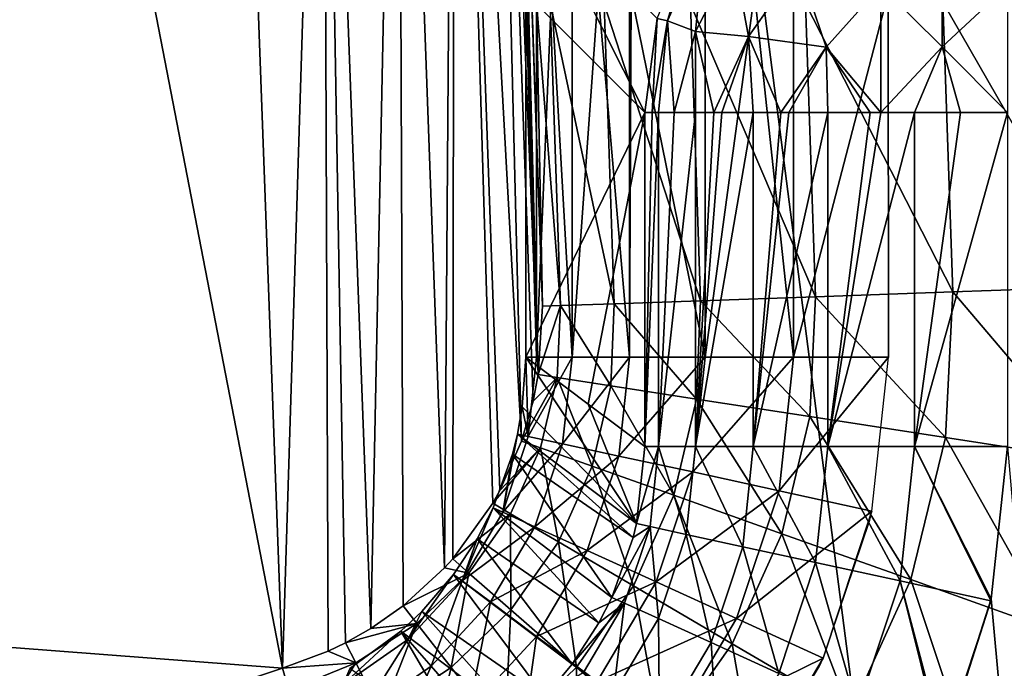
# Model space of a CAD drawing. Header units: millimetres. Extents: x -43.6 to 43.6, y -43.6 to 43.6.
# Tile 369 of 637: x -9.344 to -8.666, y 31.09 to 31.537. Entities that reach past the tile are written whole.
import ezdxf

# ---------------------------------------------------------------- set-up
doc = ezdxf.new("R2010")
doc.units = ezdxf.units.MM
doc.header["$LTSCALE"] = 52.148148
for name, color, linetype in [('100', 7, 'CONTINUOUS'), ('153', 7, 'CONTINUOUS'), ('177', 7, 'CONTINUOUS'), ('186', 7, 'CONTINUOUS'), ('195', 7, 'CONTINUOUS'), ('200', 7, 'CONTINUOUS'), ('201', 7, 'CONTINUOUS'), ('202', 7, 'CONTINUOUS'), ('31', 7, 'CONTINUOUS'), ('34', 7, 'CONTINUOUS'), ('40', 7, 'CONTINUOUS'), ('417', 7, 'CONTINUOUS'), ('47', 7, 'CONTINUOUS'), ('65', 7, 'CONTINUOUS'), ('66', 7, 'CONTINUOUS'), ('72', 7, 'CONTINUOUS'), ('81', 7, 'CONTINUOUS')]:
    doc.layers.add(name, color=color, linetype=linetype)

msp = doc.modelspace()

# ---------------------------------------------------------------- linework, layer by layer
at = {"layer": '100', "color": 40, "linetype": 'Continuous', "true_color": 0xffde00}
for points in [[(-8.91352, 31.24283, -19.95436), (-8.90407, 31.24283, -20.01821), (-8.91923, 31.18967, -19.95496), (-8.91352, 31.24283, -19.95436)], [(-8.91923, 31.18967, -19.95496), (-8.90407, 31.24283, -20.01821), (-8.90987, 31.18765, -20.01869), (-8.91923, 31.18967, -19.95496)], [(-8.90987, 31.18765, -20.01869), (-8.90407, 31.24283, -20.01821), (-8.88491, 31.18222, -20.07785), (-8.90987, 31.18765, -20.01869)], [(-8.90407, 31.24283, -20.01821), (-8.8786, 31.24283, -20.07751), (-8.88491, 31.18222, -20.07785), (-8.90407, 31.24283, -20.01821)], [(-8.88491, 31.18222, -20.07785), (-8.8786, 31.24283, -20.07751), (-8.846, 31.17375, -20.12852), (-8.88491, 31.18222, -20.07785)], [(-8.8786, 31.24283, -20.07751), (-8.83879, 31.24283, -20.12831), (-8.846, 31.17375, -20.12852), (-8.8786, 31.24283, -20.07751)], [(-8.846, 31.17375, -20.12852), (-8.83879, 31.24283, -20.12831), (-8.79573, 31.16281, -20.16733), (-8.846, 31.17375, -20.12852)], [(-8.83879, 31.24283, -20.12831), (-8.7873, 31.24283, -20.16723), (-8.79573, 31.16281, -20.16733), (-8.83879, 31.24283, -20.12831)], [(-8.79573, 31.16281, -20.16733), (-8.7873, 31.24283, -20.16723), (-8.73743, 31.15013, -20.19169), (-8.79573, 31.16281, -20.16733)], [(-8.7873, 31.24283, -20.16723), (-8.72756, 31.24283, -20.19167), (-8.73743, 31.15013, -20.19169), (-8.7873, 31.24283, -20.16723)], [(-8.72756, 31.24283, -20.19167), (-8.67498, 31.13654, -20.2), (-8.73743, 31.15013, -20.19169), (-8.72756, 31.24283, -20.19167)], [(-8.66356, 31.24283, -20.2), (-8.67472, 31.13778, -20.2), (-8.72756, 31.24283, -20.19167), (-8.66356, 31.24283, -20.2)], [(-8.67472, 31.13778, -20.2), (-8.67498, 31.13654, -20.2), (-8.72756, 31.24283, -20.19167), (-8.67472, 31.13778, -20.2)], [(-8.93615, 31.13886, -19.95533), (-8.92153, 31.18003, -19.95504), (-8.90987, 31.18765, -20.01869), (-8.93615, 31.13886, -19.95533)], [(-8.93615, 31.13886, -19.95533), (-8.90987, 31.18765, -20.01869), (-8.92735, 31.1349, -20.01898), (-8.93615, 31.13886, -19.95533)], [(-8.92735, 31.1349, -20.01898), (-8.90987, 31.18765, -20.01869), (-8.90408, 31.12427, -20.07806), (-8.92735, 31.1349, -20.01898)], [(-8.92153, 31.18003, -19.95504), (-8.91923, 31.18967, -19.95496), (-8.90987, 31.18765, -20.01869), (-8.92153, 31.18003, -19.95504)], [(-8.90987, 31.18765, -20.01869), (-8.88491, 31.18222, -20.07785), (-8.90408, 31.12427, -20.07806), (-8.90987, 31.18765, -20.01869)], [(-8.90408, 31.12427, -20.07806), (-8.88491, 31.18222, -20.07785), (-8.86785, 31.10771, -20.12865), (-8.90408, 31.12427, -20.07806)], [(-8.88491, 31.18222, -20.07785), (-8.846, 31.17375, -20.12852), (-8.86785, 31.10771, -20.12865), (-8.88491, 31.18222, -20.07785)], [(-8.86785, 31.10771, -20.12865), (-8.846, 31.17375, -20.12852), (-8.82108, 31.08634, -20.16739), (-8.86785, 31.10771, -20.12865)], [(-8.846, 31.17375, -20.12852), (-8.79573, 31.16281, -20.16733), (-8.82108, 31.08634, -20.16739), (-8.846, 31.17375, -20.12852)], [(-8.82108, 31.08634, -20.16739), (-8.79573, 31.16281, -20.16733), (-8.76686, 31.06156, -20.19171), (-8.82108, 31.08634, -20.16739)], [(-8.79573, 31.16281, -20.16733), (-8.73743, 31.15013, -20.19169), (-8.76686, 31.06156, -20.19171), (-8.79573, 31.16281, -20.16733)], [(-8.73743, 31.15013, -20.19169), (-8.70881, 31.035, -20.2), (-8.76686, 31.06156, -20.19171), (-8.73743, 31.15013, -20.19169)], [(-8.67498, 31.13654, -20.2), (-8.70774, 31.03736, -20.2), (-8.73743, 31.15013, -20.19169), (-8.67498, 31.13654, -20.2)], [(-8.70774, 31.03736, -20.2), (-8.70881, 31.035, -20.2), (-8.73743, 31.15013, -20.19169), (-8.70774, 31.03736, -20.2)], [(-8.94506, 31.12124, -19.9554), (-8.93615, 31.13886, -19.95533), (-8.92735, 31.1349, -20.01898), (-8.94506, 31.12124, -19.9554)], [(-8.96342, 31.09295, -19.95545), (-8.94506, 31.12124, -19.9554), (-8.92735, 31.1349, -20.01898), (-8.96342, 31.09295, -19.95545)], [(-8.96342, 31.09295, -19.95545), (-8.92735, 31.1349, -20.01898), (-8.9557, 31.08711, -20.01908), (-8.96342, 31.09295, -19.95545)], [(-8.9557, 31.08711, -20.01908), (-8.92735, 31.1349, -20.01898), (-8.93522, 31.07175, -20.07813), (-8.9557, 31.08711, -20.01908)], [(-8.92735, 31.1349, -20.01898), (-8.90408, 31.12427, -20.07806), (-8.93522, 31.07175, -20.07813), (-8.92735, 31.1349, -20.01898)], [(-8.93522, 31.07175, -20.07813), (-8.90408, 31.12427, -20.07806), (-8.90335, 31.04787, -20.12869), (-8.93522, 31.07175, -20.07813)], [(-8.90408, 31.12427, -20.07806), (-8.86785, 31.10771, -20.12865), (-8.90335, 31.04787, -20.12869), (-8.90408, 31.12427, -20.07806)], [(-8.90335, 31.04787, -20.12869), (-8.86785, 31.10771, -20.12865), (-8.8622, 31.01703, -20.16741), (-8.90335, 31.04787, -20.12869)], [(-8.86785, 31.10771, -20.12865), (-8.82108, 31.08634, -20.16739), (-8.8622, 31.01703, -20.16741), (-8.86785, 31.10771, -20.12865)], [(-8.98245, 31.07044, -19.95541), (-8.96342, 31.09295, -19.95545), (-8.9557, 31.08711, -20.01908), (-8.98245, 31.07044, -19.95541)]]:
    msp.add_3dface(points, dxfattribs=at)
at = {"layer": '153', "color": 2, "linetype": 'Continuous'}
for points in [[(-6.91836, 34.71758, 25.93032), (-9.17276, 34.19103, 25.93032), (-6.29734, 28.34869, 2.36968), (-6.91836, 34.71758, 25.93032)], [(-9.17276, 34.19103, 25.93032), (-11.38891, 33.51804, 25.93032), (-8.34962, 27.81336, 2.36968), (-9.17276, 34.19103, 25.93032)], [(-6.29734, 28.34869, 2.36968), (-9.17276, 34.19103, 25.93032), (-7.32823, 28.09979, 2.36968), (-6.29734, 28.34869, 2.36968)], [(-7.32823, 28.09979, 2.36968), (-9.17276, 34.19103, 25.93032), (-8.34962, 27.81336, 2.36968), (-7.32823, 28.09979, 2.36968)], [(-8.34962, 27.81336, 2.36968), (-11.38891, 33.51804, 25.93032), (-9.35983, 27.48989, 2.36968), (-8.34962, 27.81336, 2.36968)]]:
    msp.add_3dface(points, dxfattribs=at)
at = {"layer": '177', "linetype": 'Continuous'}
for points in [[(-9.33101, 31.95718, 10.66155), (-9.16325, 31.09007, -14.51745), (-11.44089, 31.26395, 10.66126), (-9.33101, 31.95718, 10.66155)], [(-9.18022, 31.55178, -1.69234), (-9.16325, 31.09007, -14.51745), (-9.33101, 31.95718, 10.66155), (-9.18022, 31.55178, -1.69234)], [(-11.44089, 31.26395, 10.66126), (-9.16325, 31.09007, -14.51745), (-11.23319, 30.40351, -14.51745), (-11.44089, 31.26395, 10.66126)]]:
    msp.add_3dface(points, dxfattribs=at)
at = {"layer": '186', "linetype": 'Continuous'}
msp.add_3dface([(-8.98407, 31.3394, -14.5), (-9.00018, 31.80065, -1.69419), (-8.99142, 31.54974, -14.5), (-8.98407, 31.3394, -14.5)], dxfattribs=at)
at = {"layer": '195', "linetype": 'Continuous'}
for points in [[(-9.02113, 32.15008, 9.84409), (-9.01468, 32.21582, 9.84173), (-8.98685, 31.29231, -14.50337), (-9.02113, 32.15008, 9.84409)], [(-9.01468, 32.21582, 9.84173), (-9.00018, 31.80065, -1.69419), (-8.98685, 31.29231, -14.50337), (-9.01468, 32.21582, 9.84173)], [(-9.04462, 32.08827, 9.84628), (-9.02113, 32.15008, 9.84409), (-8.99841, 31.24647, -14.50664), (-9.04462, 32.08827, 9.84628)], [(-8.99841, 31.24647, -14.50664), (-9.02113, 32.15008, 9.84409), (-8.99038, 31.27396, -14.50468), (-8.99841, 31.24647, -14.50664)], [(-8.99038, 31.27396, -14.50468), (-9.02113, 32.15008, 9.84409), (-8.98685, 31.29231, -14.50337), (-8.99038, 31.27396, -14.50468)], [(-9.08351, 32.03478, 9.84815), (-9.04462, 32.08827, 9.84628), (-9.05151, 31.15912, -14.51277), (-9.08351, 32.03478, 9.84815)], [(-9.05151, 31.15912, -14.51277), (-9.04462, 32.08827, 9.84628), (-9.04584, 31.1654, -14.51234), (-9.05151, 31.15912, -14.51277)], [(-9.04584, 31.1654, -14.51234), (-9.04462, 32.08827, 9.84628), (-9.01829, 31.2037, -14.50966), (-9.04584, 31.1654, -14.51234)], [(-9.01829, 31.2037, -14.50966), (-9.04462, 32.08827, 9.84628), (-9.01342, 31.21242, -14.50904), (-9.01829, 31.2037, -14.50966)], [(-9.01342, 31.21242, -14.50904), (-9.04462, 32.08827, 9.84628), (-8.99841, 31.24647, -14.50664), (-9.01342, 31.21242, -14.50904)], [(-9.13508, 31.99336, 9.84958), (-9.08351, 32.03478, 9.84815), (-9.10224, 31.11744, -14.51564), (-9.13508, 31.99336, 9.84958)], [(-9.10224, 31.11744, -14.51564), (-9.08351, 32.03478, 9.84815), (-9.08007, 31.13295, -14.51458), (-9.10224, 31.11744, -14.51564)], [(-9.08007, 31.13295, -14.51458), (-9.08351, 32.03478, 9.84815), (-9.05151, 31.15912, -14.51277), (-9.08007, 31.13295, -14.51458)], [(-9.16325, 31.09007, -14.51745), (-9.18022, 31.55178, -1.69234), (-9.13508, 31.99336, 9.84958), (-9.16325, 31.09007, -14.51745)], [(-9.16325, 31.09007, -14.51745), (-9.13508, 31.99336, 9.84958), (-9.13163, 31.10179, -14.51669), (-9.16325, 31.09007, -14.51745)], [(-9.13163, 31.10179, -14.51669), (-9.13508, 31.99336, 9.84958), (-9.11969, 31.10755, -14.5163), (-9.13163, 31.10179, -14.51669)], [(-9.11969, 31.10755, -14.5163), (-9.13508, 31.99336, 9.84958), (-9.10224, 31.11744, -14.51564), (-9.11969, 31.10755, -14.5163)], [(-8.98407, 31.3394, -14.5), (-8.98685, 31.29231, -14.50337), (-9.00018, 31.80065, -1.69419), (-8.98407, 31.3394, -14.5)]]:
    msp.add_3dface(points, dxfattribs=at)
at = {"layer": '200', "linetype": 'Continuous'}
msp.add_3dface([(-11.23319, 30.40351, -14.51745), (-9.16325, 31.09007, -14.51745), (-9.15879, 31.07494, -14.62579), (-11.23319, 30.40351, -14.51745)], dxfattribs=at)
at = {"layer": '201', "linetype": 'Continuous'}
for points in [[(-8.70119, 31.34927, -14.95048), (-8.70627, 31.24892, -14.9509), (-8.79593, 31.34597, -14.89092), (-8.70119, 31.34927, -14.95048)], [(-8.60223, 31.23284, -14.98757), (-8.70627, 31.24892, -14.9509), (-8.70119, 31.34927, -14.95048), (-8.60223, 31.23284, -14.98757)], [(-8.59557, 31.35296, -14.98746), (-8.60223, 31.23284, -14.98757), (-8.70119, 31.34927, -14.95048), (-8.59557, 31.35296, -14.98746)], [(-8.87506, 31.3432, -14.81174), (-8.87787, 31.27545, -14.81325), (-8.93459, 31.34112, -14.71694), (-8.87506, 31.3432, -14.81174)], [(-8.7997, 31.26337, -14.89182), (-8.87787, 31.27545, -14.81325), (-8.87506, 31.3432, -14.81174), (-8.7997, 31.26337, -14.89182)], [(-8.79593, 31.34597, -14.89092), (-8.7997, 31.26337, -14.89182), (-8.87506, 31.3432, -14.81174), (-8.79593, 31.34597, -14.89092)], [(-8.70627, 31.24892, -14.9509), (-8.7997, 31.26337, -14.89182), (-8.79593, 31.34597, -14.89092), (-8.70627, 31.24892, -14.9509)], [(-8.98685, 31.29231, -14.50337), (-8.98407, 31.3394, -14.5), (-8.97155, 31.33983, -14.61126), (-8.98685, 31.29231, -14.50337)], [(-8.97383, 31.29029, -14.61408), (-8.98685, 31.29231, -14.50337), (-8.97155, 31.33983, -14.61126), (-8.97383, 31.29029, -14.61408)], [(-8.93689, 31.28457, -14.71911), (-8.97383, 31.29029, -14.61408), (-8.97155, 31.33983, -14.61126), (-8.93689, 31.28457, -14.71911)], [(-8.93459, 31.34112, -14.71694), (-8.93689, 31.28457, -14.71911), (-8.97155, 31.33983, -14.61126), (-8.93459, 31.34112, -14.71694)], [(-8.87787, 31.27545, -14.81325), (-8.93689, 31.28457, -14.71911), (-8.93459, 31.34112, -14.71694), (-8.87787, 31.27545, -14.81325)], [(-8.99841, 31.24647, -14.50664), (-8.99038, 31.27396, -14.50468), (-8.97383, 31.29029, -14.61408), (-8.99841, 31.24647, -14.50664)], [(-8.99841, 31.24647, -14.50664), (-8.97383, 31.29029, -14.61408), (-8.98541, 31.24189, -14.6168), (-8.99841, 31.24647, -14.50664)], [(-8.99038, 31.27396, -14.50468), (-8.98685, 31.29231, -14.50337), (-8.97383, 31.29029, -14.61408), (-8.99038, 31.27396, -14.50468)], [(-8.98541, 31.24189, -14.6168), (-8.97383, 31.29029, -14.61408), (-8.94983, 31.22923, -14.7212), (-8.98541, 31.24189, -14.6168)], [(-8.97383, 31.29029, -14.61408), (-8.93689, 31.28457, -14.71911), (-8.94983, 31.22923, -14.7212), (-8.97383, 31.29029, -14.61408)], [(-8.94983, 31.22923, -14.7212), (-8.93689, 31.28457, -14.71911), (-8.89343, 31.20916, -14.8147), (-8.94983, 31.22923, -14.7212)], [(-8.93689, 31.28457, -14.71911), (-8.87787, 31.27545, -14.81325), (-8.89343, 31.20916, -14.8147), (-8.93689, 31.28457, -14.71911)], [(-8.89343, 31.20916, -14.8147), (-8.87787, 31.27545, -14.81325), (-8.81898, 31.18267, -14.89268), (-8.89343, 31.20916, -14.8147)], [(-8.87787, 31.27545, -14.81325), (-8.7997, 31.26337, -14.89182), (-8.81898, 31.18267, -14.89268), (-8.87787, 31.27545, -14.81325)], [(-8.81898, 31.18267, -14.89268), (-8.7997, 31.26337, -14.89182), (-8.73015, 31.15106, -14.9513), (-8.81898, 31.18267, -14.89268)], [(-8.7997, 31.26337, -14.89182), (-8.70627, 31.24892, -14.9509), (-8.73015, 31.15106, -14.9513), (-8.7997, 31.26337, -14.89182)], [(-9.01342, 31.21242, -14.50904), (-8.99841, 31.24647, -14.50664), (-8.98541, 31.24189, -14.6168), (-9.01342, 31.21242, -14.50904)], [(-8.73015, 31.15106, -14.9513), (-8.70627, 31.24892, -14.9509), (-8.63132, 31.11589, -14.98767), (-8.73015, 31.15106, -14.9513)], [(-8.70627, 31.24892, -14.9509), (-8.60223, 31.23284, -14.98757), (-8.63132, 31.11589, -14.98767), (-8.70627, 31.24892, -14.9509)], [(-9.01829, 31.2037, -14.50966), (-9.01342, 31.21242, -14.50904), (-8.98541, 31.24189, -14.6168), (-9.01829, 31.2037, -14.50966)], [(-9.01829, 31.2037, -14.50966), (-8.98541, 31.24189, -14.6168), (-9.00591, 31.19644, -14.61931), (-9.01829, 31.2037, -14.50966)], [(-9.00591, 31.19644, -14.61931), (-8.98541, 31.24189, -14.6168), (-8.97304, 31.17717, -14.72314), (-9.00591, 31.19644, -14.61931)], [(-8.98541, 31.24189, -14.6168), (-8.94983, 31.22923, -14.7212), (-8.97304, 31.17717, -14.72314), (-8.98541, 31.24189, -14.6168)], [(-8.97304, 31.17717, -14.72314), (-8.94983, 31.22923, -14.7212), (-8.92129, 31.14681, -14.81604), (-8.97304, 31.17717, -14.72314)], [(-8.94983, 31.22923, -14.7212), (-8.89343, 31.20916, -14.8147), (-8.92129, 31.14681, -14.81604), (-8.94983, 31.22923, -14.7212)], [(-8.92129, 31.14681, -14.81604), (-8.89343, 31.20916, -14.8147), (-8.85318, 31.10687, -14.89348), (-8.92129, 31.14681, -14.81604)], [(-8.89343, 31.20916, -14.8147), (-8.81898, 31.18267, -14.89268), (-8.85318, 31.10687, -14.89348), (-8.89343, 31.20916, -14.8147)], [(-9.04584, 31.1654, -14.51234), (-9.01829, 31.2037, -14.50966), (-9.00591, 31.19644, -14.61931), (-9.04584, 31.1654, -14.51234)], [(-9.04584, 31.1654, -14.51234), (-9.00591, 31.19644, -14.61931), (-9.03467, 31.15561, -14.62155), (-9.04584, 31.1654, -14.51234)], [(-9.03467, 31.15561, -14.62155), (-9.00591, 31.19644, -14.61931), (-9.00577, 31.13032, -14.72485), (-9.03467, 31.15561, -14.62155)], [(-9.00591, 31.19644, -14.61931), (-8.97304, 31.17717, -14.72314), (-9.00577, 31.13032, -14.72485), (-9.00591, 31.19644, -14.61931)], [(-8.85318, 31.10687, -14.89348), (-8.81898, 31.18267, -14.89268), (-8.77206, 31.0593, -14.95168), (-8.85318, 31.10687, -14.89348)], [(-8.81898, 31.18267, -14.89268), (-8.73015, 31.15106, -14.9513), (-8.77206, 31.0593, -14.95168), (-8.81898, 31.18267, -14.89268)], [(-9.00577, 31.13032, -14.72485), (-8.97304, 31.17717, -14.72314), (-8.96054, 31.09072, -14.81723), (-9.00577, 31.13032, -14.72485)], [(-8.97304, 31.17717, -14.72314), (-8.92129, 31.14681, -14.81604), (-8.96054, 31.09072, -14.81723), (-8.97304, 31.17717, -14.72314)], [(-9.05151, 31.15912, -14.51277), (-9.04584, 31.1654, -14.51234), (-9.03467, 31.15561, -14.62155), (-9.05151, 31.15912, -14.51277)], [(-9.08007, 31.13295, -14.51458), (-9.05151, 31.15912, -14.51277), (-9.03467, 31.15561, -14.62155), (-9.08007, 31.13295, -14.51458)], [(-9.08007, 31.13295, -14.51458), (-9.03467, 31.15561, -14.62155), (-9.07068, 31.12092, -14.62341), (-9.08007, 31.13295, -14.51458)], [(-9.07068, 31.12092, -14.62341), (-9.03467, 31.15561, -14.62155), (-9.04688, 31.09045, -14.72628), (-9.07068, 31.12092, -14.62341)], [(-9.03467, 31.15561, -14.62155), (-9.00577, 31.13032, -14.72485), (-9.04688, 31.09045, -14.72628), (-9.03467, 31.15561, -14.62155)], [(-8.96054, 31.09072, -14.81723), (-8.92129, 31.14681, -14.81604), (-8.90118, 31.03876, -14.89419), (-8.96054, 31.09072, -14.81723)], [(-8.92129, 31.14681, -14.81604), (-8.85318, 31.10687, -14.89348), (-8.90118, 31.03876, -14.89419), (-8.92129, 31.14681, -14.81604)], [(-8.77206, 31.0593, -14.95168), (-8.73015, 31.15106, -14.9513), (-8.68188, 31.00641, -14.98777), (-8.77206, 31.0593, -14.95168)], [(-8.73015, 31.15106, -14.9513), (-8.63132, 31.11589, -14.98767), (-8.68188, 31.00641, -14.98777), (-8.73015, 31.15106, -14.9513)], [(-9.10224, 31.11744, -14.51564), (-9.08007, 31.13295, -14.51458), (-9.07068, 31.12092, -14.62341), (-9.10224, 31.11744, -14.51564)], [(-9.04688, 31.09045, -14.72628), (-9.00577, 31.13032, -14.72485), (-9.00982, 31.043, -14.81822), (-9.04688, 31.09045, -14.72628)], [(-9.00577, 31.13032, -14.72485), (-8.96054, 31.09072, -14.81723), (-9.00982, 31.043, -14.81822), (-9.00577, 31.13032, -14.72485)], [(-9.11969, 31.10755, -14.5163), (-9.10224, 31.11744, -14.51564), (-9.07068, 31.12092, -14.62341), (-9.11969, 31.10755, -14.5163)], [(-9.11969, 31.10755, -14.5163), (-9.07068, 31.12092, -14.62341), (-9.11266, 31.09365, -14.62485), (-9.11969, 31.10755, -14.5163)], [(-9.11266, 31.09365, -14.62485), (-9.07068, 31.12092, -14.62341), (-9.09491, 31.05909, -14.72738), (-9.11266, 31.09365, -14.62485)], [(-9.07068, 31.12092, -14.62341), (-9.04688, 31.09045, -14.72628), (-9.09491, 31.05909, -14.72738), (-9.07068, 31.12092, -14.62341)], [(-8.63132, 31.11589, -14.98767), (-8.58708, 30.95081, -15), (-8.68188, 31.00641, -14.98777), (-8.63132, 31.11589, -14.98767)], [(-9.13163, 31.10179, -14.51669), (-9.11969, 31.10755, -14.5163), (-9.11266, 31.09365, -14.62485), (-9.13163, 31.10179, -14.51669)], [(-8.90118, 31.03876, -14.89419), (-8.85318, 31.10687, -14.89348), (-8.83057, 30.97696, -14.952), (-8.90118, 31.03876, -14.89419)], [(-8.85318, 31.10687, -14.89348), (-8.77206, 31.0593, -14.95168), (-8.83057, 30.97696, -14.952), (-8.85318, 31.10687, -14.89348)], [(-9.16325, 31.09007, -14.51745), (-9.13163, 31.10179, -14.51669), (-9.11266, 31.09365, -14.62485), (-9.16325, 31.09007, -14.51745)], [(-9.15879, 31.07494, -14.62579), (-9.16325, 31.09007, -14.51745), (-9.11266, 31.09365, -14.62485), (-9.15879, 31.07494, -14.62579)], [(-9.14777, 31.03755, -14.72811), (-9.15879, 31.07494, -14.62579), (-9.11266, 31.09365, -14.62485), (-9.14777, 31.03755, -14.72811)], [(-9.14777, 31.03755, -14.72811), (-9.11266, 31.09365, -14.62485), (-9.09491, 31.05909, -14.72738), (-9.14777, 31.03755, -14.72811)], [(-9.09491, 31.05909, -14.72738), (-9.04688, 31.09045, -14.72628), (-9.06738, 31.00547, -14.81898), (-9.09491, 31.05909, -14.72738)], [(-9.04688, 31.09045, -14.72628), (-9.00982, 31.043, -14.81822), (-9.06738, 31.00547, -14.81898), (-9.04688, 31.09045, -14.72628)], [(-9.00982, 31.043, -14.81822), (-8.96054, 31.09072, -14.81723), (-8.9613, 30.98087, -14.89478), (-9.00982, 31.043, -14.81822)], [(-8.96054, 31.09072, -14.81723), (-8.90118, 31.03876, -14.89419), (-8.9613, 30.98087, -14.89478), (-8.96054, 31.09072, -14.81723)]]:
    msp.add_3dface(points, dxfattribs=at)
at = {"layer": '202', "linetype": 'Continuous'}
for points in [[(-8.98407, 31.3394, -14.5), (-8.99142, 31.54974, -14.5), (-8.98821, 31.54906, -14.55637), (-8.98407, 31.3394, -14.5)], [(-8.97155, 31.33983, -14.61126), (-8.98407, 31.3394, -14.5), (-8.98821, 31.54906, -14.55637), (-8.97155, 31.33983, -14.61126)], [(-8.97868, 31.5485, -14.61193), (-8.97155, 31.33983, -14.61126), (-8.98821, 31.54906, -14.55637), (-8.97868, 31.5485, -14.61193)], [(-8.93459, 31.34112, -14.71694), (-8.97155, 31.33983, -14.61126), (-8.97868, 31.5485, -14.61193), (-8.93459, 31.34112, -14.71694)], [(-8.94151, 31.54776, -14.71756), (-8.93459, 31.34112, -14.71694), (-8.97868, 31.5485, -14.61193), (-8.94151, 31.54776, -14.71756)], [(-8.87506, 31.3432, -14.81174), (-8.93459, 31.34112, -14.71694), (-8.94151, 31.54776, -14.71756), (-8.87506, 31.3432, -14.81174)], [(-8.88187, 31.54756, -14.81215), (-8.87506, 31.3432, -14.81174), (-8.94151, 31.54776, -14.71756), (-8.88187, 31.54756, -14.81215)], [(-8.80271, 31.54791, -14.89113), (-8.79593, 31.34597, -14.89092), (-8.88187, 31.54756, -14.81215), (-8.80271, 31.54791, -14.89113)], [(-8.79593, 31.34597, -14.89092), (-8.87506, 31.3432, -14.81174), (-8.88187, 31.54756, -14.81215), (-8.79593, 31.34597, -14.89092)], [(-8.70799, 31.54878, -14.95056), (-8.70119, 31.34927, -14.95048), (-8.80271, 31.54791, -14.89113), (-8.70799, 31.54878, -14.95056)], [(-8.70119, 31.34927, -14.95048), (-8.79593, 31.34597, -14.89092), (-8.80271, 31.54791, -14.89113), (-8.70119, 31.34927, -14.95048)], [(-8.60243, 31.55014, -14.98747), (-8.59557, 31.35296, -14.98746), (-8.70799, 31.54878, -14.95056), (-8.60243, 31.55014, -14.98747)], [(-8.59557, 31.35296, -14.98746), (-8.70119, 31.34927, -14.95048), (-8.70799, 31.54878, -14.95056), (-8.59557, 31.35296, -14.98746)]]:
    msp.add_3dface(points, dxfattribs=at)
at = {"layer": '31', "color": 40, "linetype": 'Continuous', "true_color": 0xffde00}
for points in [[(-8.66356, 31.24283, -20.2), (-8.28401, 26.85577, -20.2), (-8.67472, 31.13778, -20.2), (-8.66356, 31.24283, -20.2)], [(-8.28401, 26.85577, -20.2), (-10.26778, 26.16161, -20.2), (-8.67472, 31.13778, -20.2), (-8.28401, 26.85577, -20.2)], [(-8.67472, 31.13778, -20.2), (-10.26778, 26.16161, -20.2), (-8.67498, 31.13654, -20.2), (-8.67472, 31.13778, -20.2)], [(-8.67498, 31.13654, -20.2), (-10.26778, 26.16161, -20.2), (-8.70774, 31.03736, -20.2), (-8.67498, 31.13654, -20.2)]]:
    msp.add_3dface(points, dxfattribs=at)
at = {"layer": '34', "color": 40, "linetype": 'Continuous', "true_color": 0xffde00}
for points in [[(-8.91352, 31.47296, -19.95436), (-8.99556, 31.30421, -15.25436), (-8.99556, 31.555, -15.25436), (-8.91352, 31.47296, -19.95436)], [(-8.95243, 31.27196, -17.72514), (-8.99556, 31.30421, -15.25436), (-8.91352, 31.47296, -19.95436), (-8.95243, 31.27196, -17.72514)], [(-8.91352, 31.24283, -19.95436), (-8.95243, 31.27196, -17.72514), (-8.91352, 31.47296, -19.95436), (-8.91352, 31.24283, -19.95436)]]:
    msp.add_3dface(points, dxfattribs=at)
at = {"layer": '40', "color": 40, "linetype": 'Continuous', "true_color": 0xffde00}
for points in [[(-8.91352, 31.47296, -19.95436), (-8.99556, 31.555, -15.25436), (-8.9871, 31.6194, -15.25534), (-8.91352, 31.47296, -19.95436)], [(-8.90499, 31.53764, -19.95534), (-8.91352, 31.47296, -19.95436), (-8.9871, 31.6194, -15.25534), (-8.90499, 31.53764, -19.95534)]]:
    msp.add_3dface(points, dxfattribs=at)
at = {"layer": '417', "linetype": 'Continuous'}
msp.add_3dface([(-9.33101, 31.95718, 10.66155), (-11.44089, 31.26395, 10.66126), (-9.3575, 31.95491, 10.71846), (-9.33101, 31.95718, 10.66155)], dxfattribs=at)
at = {"layer": '47', "color": 40, "linetype": 'Continuous', "true_color": 0xffde00}
for points in [[(-8.99556, 31.555, -15.25436), (-8.99556, 31.30421, -15.25436), (-8.988, 31.30421, -15.18881), (-8.99556, 31.555, -15.25436)], [(-8.99396, 31.555, -15.2214), (-8.99556, 31.555, -15.25436), (-8.988, 31.30421, -15.18881), (-8.99396, 31.555, -15.2214)], [(-8.98801, 31.555, -15.18888), (-8.99396, 31.555, -15.2214), (-8.988, 31.30421, -15.18881), (-8.98801, 31.555, -15.18888)], [(-8.97782, 31.555, -15.15742), (-8.98801, 31.555, -15.18888), (-8.988, 31.30421, -15.18881), (-8.97782, 31.555, -15.15742)], [(-8.96354, 31.30421, -15.12753), (-8.97782, 31.555, -15.15742), (-8.988, 31.30421, -15.18881), (-8.96354, 31.30421, -15.12753)], [(-8.96357, 31.555, -15.12758), (-8.97782, 31.555, -15.15742), (-8.96354, 31.30421, -15.12753), (-8.96357, 31.555, -15.12758)], [(-8.94551, 31.555, -15.09988), (-8.96357, 31.555, -15.12758), (-8.96354, 31.30421, -15.12753), (-8.94551, 31.555, -15.09988)], [(-8.92391, 31.30421, -15.07477), (-8.94551, 31.555, -15.09988), (-8.96354, 31.30421, -15.12753), (-8.92391, 31.30421, -15.07477)], [(-8.92394, 31.555, -15.0748), (-8.94551, 31.555, -15.09988), (-8.92391, 31.30421, -15.07477), (-8.92394, 31.555, -15.0748)], [(-8.92278, 31.555, -15.07363), (-8.92394, 31.555, -15.0748), (-8.92391, 31.30421, -15.07477), (-8.92278, 31.555, -15.07363)], [(-8.87186, 31.30421, -15.03422), (-8.92278, 31.555, -15.07363), (-8.92391, 31.30421, -15.07477), (-8.87186, 31.30421, -15.03422)], [(-8.87188, 31.555, -15.03424), (-8.92278, 31.555, -15.07363), (-8.87186, 31.30421, -15.03422), (-8.87188, 31.555, -15.03424)], [(-8.83781, 31.555, -15.01763), (-8.87188, 31.555, -15.03424), (-8.87186, 31.30421, -15.03422), (-8.83781, 31.555, -15.01763)], [(-8.81101, 31.30421, -15.00871), (-8.83781, 31.555, -15.01763), (-8.87186, 31.30421, -15.03422), (-8.81101, 31.30421, -15.00871)], [(-8.81102, 31.555, -15.00871), (-8.83781, 31.555, -15.01763), (-8.81101, 31.30421, -15.00871), (-8.81102, 31.555, -15.00871)], [(-8.74578, 31.555, -15), (-8.81102, 31.555, -15.00871), (-8.81101, 31.30421, -15.00871), (-8.74578, 31.555, -15)], [(-8.7456, 31.30421, -15), (-8.74578, 31.555, -15), (-8.81101, 31.30421, -15.00871), (-8.7456, 31.30421, -15)], [(-8.7456, 31.555, -15), (-8.74578, 31.555, -15), (-8.7456, 31.30421, -15), (-8.7456, 31.555, -15)]]:
    msp.add_3dface(points, dxfattribs=at)
at = {"layer": '65', "color": 40, "linetype": 'Continuous', "true_color": 0xffde00}
for points in [[(-8.91352, 31.24283, -19.95436), (-8.91352, 31.47296, -19.95436), (-8.90839, 31.47296, -20.00055), (-8.91352, 31.24283, -19.95436)], [(-8.90407, 31.24283, -20.01821), (-8.91352, 31.24283, -19.95436), (-8.90409, 31.47296, -20.01817), (-8.90407, 31.24283, -20.01821)], [(-8.90409, 31.47296, -20.01817), (-8.91352, 31.24283, -19.95436), (-8.90839, 31.47296, -20.00055), (-8.90409, 31.47296, -20.01817)], [(-8.89329, 31.47296, -20.04862), (-8.90407, 31.24283, -20.01821), (-8.90409, 31.47296, -20.01817), (-8.89329, 31.47296, -20.04862)], [(-8.8786, 31.24283, -20.07751), (-8.90407, 31.24283, -20.01821), (-8.87861, 31.47296, -20.07748), (-8.8786, 31.24283, -20.07751)], [(-8.87861, 31.47296, -20.07748), (-8.90407, 31.24283, -20.01821), (-8.89329, 31.47296, -20.04862), (-8.87861, 31.47296, -20.07748)], [(-8.86587, 31.47296, -20.09687), (-8.8786, 31.24283, -20.07751), (-8.87861, 31.47296, -20.07748), (-8.86587, 31.47296, -20.09687)], [(-8.83879, 31.24283, -20.12831), (-8.8786, 31.24283, -20.07751), (-8.83881, 31.47296, -20.12829), (-8.83879, 31.24283, -20.12831)], [(-8.83881, 31.47296, -20.12829), (-8.8786, 31.24283, -20.07751), (-8.86036, 31.47296, -20.10418), (-8.83881, 31.47296, -20.12829)], [(-8.86036, 31.47296, -20.10418), (-8.8786, 31.24283, -20.07751), (-8.86587, 31.47296, -20.09687), (-8.86036, 31.47296, -20.10418)], [(-8.81975, 31.47296, -20.14521), (-8.83879, 31.24283, -20.12831), (-8.83881, 31.47296, -20.12829), (-8.81975, 31.47296, -20.14521)], [(-8.7873, 31.24283, -20.16723), (-8.83879, 31.24283, -20.12831), (-8.78731, 31.47296, -20.16722), (-8.7873, 31.24283, -20.16723)], [(-8.78731, 31.47296, -20.16722), (-8.83879, 31.24283, -20.12831), (-8.81432, 31.47296, -20.14943), (-8.78731, 31.47296, -20.16722)], [(-8.81432, 31.47296, -20.14943), (-8.83879, 31.24283, -20.12831), (-8.81975, 31.47296, -20.14521), (-8.81432, 31.47296, -20.14943)], [(-8.75823, 31.47296, -20.18138), (-8.7873, 31.24283, -20.16723), (-8.78731, 31.47296, -20.16722), (-8.75823, 31.47296, -20.18138)], [(-8.72756, 31.24283, -20.19167), (-8.7873, 31.24283, -20.16723), (-8.72757, 31.47296, -20.19167), (-8.72756, 31.24283, -20.19167)], [(-8.72757, 31.47296, -20.19167), (-8.7873, 31.24283, -20.16723), (-8.75076, 31.47296, -20.1843), (-8.72757, 31.47296, -20.19167)], [(-8.75076, 31.47296, -20.1843), (-8.7873, 31.24283, -20.16723), (-8.75823, 31.47296, -20.18138), (-8.75076, 31.47296, -20.1843)], [(-8.69583, 31.47296, -20.19791), (-8.72756, 31.24283, -20.19167), (-8.72757, 31.47296, -20.19167), (-8.69583, 31.47296, -20.19791)], [(-8.66356, 31.47296, -20.2), (-8.66356, 31.24283, -20.2), (-8.72756, 31.24283, -20.19167), (-8.66356, 31.47296, -20.2)], [(-8.66356, 31.47296, -20.2), (-8.72756, 31.24283, -20.19167), (-8.69583, 31.47296, -20.19791), (-8.66356, 31.47296, -20.2)]]:
    msp.add_3dface(points, dxfattribs=at)
at = {"layer": '66', "color": 40, "linetype": 'Continuous', "true_color": 0xffde00}
for points in [[(-8.90499, 31.53764, -19.95534), (-8.88001, 31.59792, -19.95596), (-8.89776, 31.5359, -20.01072), (-8.90499, 31.53764, -19.95534)], [(-8.89776, 31.5359, -20.01072), (-8.88001, 31.59792, -19.95596), (-8.87221, 31.59316, -20.0172), (-8.89776, 31.5359, -20.01072)], [(-8.89776, 31.5359, -20.01072), (-8.87221, 31.59316, -20.0172), (-8.87862, 31.52874, -20.06461), (-8.89776, 31.5359, -20.01072)], [(-8.87862, 31.52874, -20.06461), (-8.87221, 31.59316, -20.0172), (-8.85206, 31.57959, -20.07489), (-8.87862, 31.52874, -20.06461)], [(-8.75072, 31.56012, -20.1675), (-8.7084, 31.59791, -20.16184), (-8.70861, 31.51801, -20.19175), (-8.75072, 31.56012, -20.1675)], [(-8.7084, 31.59791, -20.16184), (-8.66356, 31.56016, -20.1843), (-8.70861, 31.51801, -20.19175), (-8.7084, 31.59791, -20.16184)], [(-8.87862, 31.52874, -20.06461), (-8.85206, 31.57959, -20.07489), (-8.84203, 31.52524, -20.11707), (-8.87862, 31.52874, -20.06461)], [(-8.84203, 31.52524, -20.11707), (-8.85206, 31.57959, -20.07489), (-8.80761, 31.57411, -20.12753), (-8.84203, 31.52524, -20.11707)], [(-8.84203, 31.52524, -20.11707), (-8.80761, 31.57411, -20.12753), (-8.78851, 31.5178, -20.16184), (-8.84203, 31.52524, -20.11707)], [(-8.78851, 31.5178, -20.16184), (-8.80761, 31.57411, -20.12753), (-8.75072, 31.56012, -20.1675), (-8.78851, 31.5178, -20.16184)], [(-8.75076, 31.47296, -20.1843), (-8.78851, 31.5178, -20.16184), (-8.75072, 31.56012, -20.1675), (-8.75076, 31.47296, -20.1843)], [(-8.75076, 31.47296, -20.1843), (-8.75072, 31.56012, -20.1675), (-8.70861, 31.51801, -20.19175), (-8.75076, 31.47296, -20.1843)], [(-8.66356, 31.56016, -20.1843), (-8.66356, 31.47296, -20.2), (-8.70861, 31.51801, -20.19175), (-8.66356, 31.56016, -20.1843)], [(-8.91352, 31.47296, -19.95436), (-8.90499, 31.53764, -19.95534), (-8.90839, 31.47296, -20.00055), (-8.91352, 31.47296, -19.95436)], [(-8.90839, 31.47296, -20.00055), (-8.90499, 31.53764, -19.95534), (-8.89776, 31.5359, -20.01072), (-8.90839, 31.47296, -20.00055)], [(-8.90409, 31.47296, -20.01817), (-8.90839, 31.47296, -20.00055), (-8.89776, 31.5359, -20.01072), (-8.90409, 31.47296, -20.01817)], [(-8.89329, 31.47296, -20.04862), (-8.90409, 31.47296, -20.01817), (-8.89776, 31.5359, -20.01072), (-8.89329, 31.47296, -20.04862)], [(-8.89329, 31.47296, -20.04862), (-8.89776, 31.5359, -20.01072), (-8.87862, 31.52874, -20.06461), (-8.89329, 31.47296, -20.04862)], [(-8.87861, 31.47296, -20.07748), (-8.89329, 31.47296, -20.04862), (-8.87862, 31.52874, -20.06461), (-8.87861, 31.47296, -20.07748)], [(-8.86587, 31.47296, -20.09687), (-8.87861, 31.47296, -20.07748), (-8.87862, 31.52874, -20.06461), (-8.86587, 31.47296, -20.09687)], [(-8.86587, 31.47296, -20.09687), (-8.87862, 31.52874, -20.06461), (-8.84203, 31.52524, -20.11707), (-8.86587, 31.47296, -20.09687)], [(-8.86036, 31.47296, -20.10418), (-8.86587, 31.47296, -20.09687), (-8.84203, 31.52524, -20.11707), (-8.86036, 31.47296, -20.10418)], [(-8.83881, 31.47296, -20.12829), (-8.86036, 31.47296, -20.10418), (-8.84203, 31.52524, -20.11707), (-8.83881, 31.47296, -20.12829)], [(-8.81975, 31.47296, -20.14521), (-8.83881, 31.47296, -20.12829), (-8.84203, 31.52524, -20.11707), (-8.81975, 31.47296, -20.14521)], [(-8.81975, 31.47296, -20.14521), (-8.84203, 31.52524, -20.11707), (-8.78851, 31.5178, -20.16184), (-8.81975, 31.47296, -20.14521)], [(-8.72757, 31.47296, -20.19167), (-8.75076, 31.47296, -20.1843), (-8.70861, 31.51801, -20.19175), (-8.72757, 31.47296, -20.19167)], [(-8.69583, 31.47296, -20.19791), (-8.72757, 31.47296, -20.19167), (-8.70861, 31.51801, -20.19175), (-8.69583, 31.47296, -20.19791)], [(-8.66356, 31.47296, -20.2), (-8.69583, 31.47296, -20.19791), (-8.70861, 31.51801, -20.19175), (-8.66356, 31.47296, -20.2)], [(-8.81432, 31.47296, -20.14943), (-8.81975, 31.47296, -20.14521), (-8.78851, 31.5178, -20.16184), (-8.81432, 31.47296, -20.14943)], [(-8.78731, 31.47296, -20.16722), (-8.81432, 31.47296, -20.14943), (-8.78851, 31.5178, -20.16184), (-8.78731, 31.47296, -20.16722)], [(-8.75076, 31.47296, -20.1843), (-8.75823, 31.47296, -20.18138), (-8.78851, 31.5178, -20.16184), (-8.75076, 31.47296, -20.1843)], [(-8.75823, 31.47296, -20.18138), (-8.78731, 31.47296, -20.16722), (-8.78851, 31.5178, -20.16184), (-8.75823, 31.47296, -20.18138)]]:
    msp.add_3dface(points, dxfattribs=at)
at = {"layer": '72', "color": 40, "linetype": 'Continuous', "true_color": 0xffde00}
for points in [[(-8.99556, 31.30421, -15.25436), (-8.91923, 31.18967, -19.95496), (-8.99789, 31.27009, -15.25477), (-8.99556, 31.30421, -15.25436)], [(-8.99556, 31.30421, -15.25436), (-8.95243, 31.27196, -17.72514), (-8.91923, 31.18967, -19.95496), (-8.99556, 31.30421, -15.25436)], [(-8.99789, 31.27009, -15.25477), (-8.91923, 31.18967, -19.95496), (-9.00124, 31.25116, -15.25496), (-8.99789, 31.27009, -15.25477)], [(-8.95243, 31.27196, -17.72514), (-8.91352, 31.24283, -19.95436), (-8.91923, 31.18967, -19.95496), (-8.95243, 31.27196, -17.72514)], [(-9.00124, 31.25116, -15.25496), (-8.92153, 31.18003, -19.95504), (-9.00458, 31.23759, -15.25507), (-9.00124, 31.25116, -15.25496)], [(-8.91923, 31.18967, -19.95496), (-8.92153, 31.18003, -19.95504), (-9.00124, 31.25116, -15.25496), (-8.91923, 31.18967, -19.95496)], [(-9.00458, 31.23759, -15.25507), (-8.93615, 31.13886, -19.95533), (-9.01805, 31.20054, -15.25532), (-9.00458, 31.23759, -15.25507)], [(-8.92153, 31.18003, -19.95504), (-8.93615, 31.13886, -19.95533), (-9.00458, 31.23759, -15.25507), (-8.92153, 31.18003, -19.95504)], [(-9.01805, 31.20054, -15.25532), (-8.94506, 31.12124, -19.9554), (-9.02906, 31.17917, -15.25541), (-9.01805, 31.20054, -15.25532)], [(-8.93615, 31.13886, -19.95533), (-8.94506, 31.12124, -19.9554), (-9.01805, 31.20054, -15.25532), (-8.93615, 31.13886, -19.95533)], [(-9.02906, 31.17917, -15.25541), (-8.96342, 31.09295, -19.95545), (-9.04525, 31.1546, -15.25545), (-9.02906, 31.17917, -15.25541)], [(-8.94506, 31.12124, -19.9554), (-8.96342, 31.09295, -19.95545), (-9.02906, 31.17917, -15.25541), (-8.94506, 31.12124, -19.9554)], [(-9.04525, 31.1546, -15.25545), (-8.98245, 31.07044, -19.95541), (-9.06717, 31.12904, -15.2554), (-9.04525, 31.1546, -15.25545)], [(-8.96342, 31.09295, -19.95545), (-8.98245, 31.07044, -19.95541), (-9.04525, 31.1546, -15.25545), (-8.96342, 31.09295, -19.95545)], [(-9.06717, 31.12904, -15.2554), (-8.99987, 31.05383, -19.95533), (-9.08153, 31.11553, -15.25532), (-9.06717, 31.12904, -15.2554)], [(-8.98245, 31.07044, -19.95541), (-8.99987, 31.05383, -19.95533), (-9.06717, 31.12904, -15.2554), (-8.98245, 31.07044, -19.95541)], [(-9.08153, 31.11553, -15.25532), (-9.03168, 31.03043, -19.95508), (-9.1168, 31.08992, -15.25504), (-9.08153, 31.11553, -15.25532)], [(-8.99987, 31.05383, -19.95533), (-9.03168, 31.03043, -19.95508), (-9.08153, 31.11553, -15.25532), (-8.99987, 31.05383, -19.95533)]]:
    msp.add_3dface(points, dxfattribs=at)
at = {"layer": '81', "color": 40, "linetype": 'Continuous', "true_color": 0xffde00}
for points in [[(-8.99556, 31.30421, -15.25436), (-8.99789, 31.27009, -15.25477), (-8.99394, 31.24976, -15.18929), (-8.99556, 31.30421, -15.25436)], [(-8.988, 31.30421, -15.18881), (-8.99556, 31.30421, -15.25436), (-8.99394, 31.24976, -15.18929), (-8.988, 31.30421, -15.18881)], [(-8.96354, 31.30421, -15.12753), (-8.988, 31.30421, -15.18881), (-8.99394, 31.24976, -15.18929), (-8.96354, 31.30421, -15.12753)], [(-8.97011, 31.24461, -15.12787), (-8.96354, 31.30421, -15.12753), (-8.99394, 31.24976, -15.18929), (-8.97011, 31.24461, -15.12787)], [(-8.92391, 31.30421, -15.07477), (-8.96354, 31.30421, -15.12753), (-8.97011, 31.24461, -15.12787), (-8.92391, 31.30421, -15.07477)], [(-8.93139, 31.23623, -15.07499), (-8.92391, 31.30421, -15.07477), (-8.97011, 31.24461, -15.12787), (-8.93139, 31.23623, -15.07499)], [(-8.87186, 31.30421, -15.03422), (-8.92391, 31.30421, -15.07477), (-8.93139, 31.23623, -15.07499), (-8.87186, 31.30421, -15.03422)], [(-8.88048, 31.22522, -15.03433), (-8.87186, 31.30421, -15.03422), (-8.93139, 31.23623, -15.07499), (-8.88048, 31.22522, -15.03433)], [(-8.81101, 31.30421, -15.00871), (-8.87186, 31.30421, -15.03422), (-8.88048, 31.22522, -15.03433), (-8.81101, 31.30421, -15.00871)], [(-8.82093, 31.21233, -15.00874), (-8.81101, 31.30421, -15.00871), (-8.88048, 31.22522, -15.03433), (-8.82093, 31.21233, -15.00874)], [(-8.7456, 31.30421, -15), (-8.81101, 31.30421, -15.00871), (-8.82093, 31.21233, -15.00874), (-8.7456, 31.30421, -15)], [(-8.75694, 31.19833, -15), (-8.7456, 31.30421, -15), (-8.82093, 31.21233, -15.00874), (-8.75694, 31.19833, -15)], [(-8.99789, 31.27009, -15.25477), (-9.00124, 31.25116, -15.25496), (-8.99394, 31.24976, -15.18929), (-8.99789, 31.27009, -15.25477)], [(-9.00124, 31.25116, -15.25496), (-9.00458, 31.23759, -15.25507), (-9.01132, 31.19757, -15.18959), (-9.00124, 31.25116, -15.25496)], [(-8.99394, 31.24976, -15.18929), (-9.00124, 31.25116, -15.25496), (-9.01132, 31.19757, -15.18959), (-8.99394, 31.24976, -15.18929)], [(-8.97011, 31.24461, -15.12787), (-8.99394, 31.24976, -15.18929), (-9.01132, 31.19757, -15.18959), (-8.97011, 31.24461, -15.12787)], [(-8.97011, 31.24461, -15.12787), (-9.01132, 31.19757, -15.18959), (-8.98917, 31.18749, -15.12809), (-8.97011, 31.24461, -15.12787)], [(-8.93139, 31.23623, -15.07499), (-8.97011, 31.24461, -15.12787), (-8.98917, 31.18749, -15.12809), (-8.93139, 31.23623, -15.07499)], [(-9.00458, 31.23759, -15.25507), (-9.01805, 31.20054, -15.25532), (-9.01132, 31.19757, -15.18959), (-9.00458, 31.23759, -15.25507)], [(-8.93139, 31.23623, -15.07499), (-8.98917, 31.18749, -15.12809), (-8.95313, 31.17108, -15.07512), (-8.93139, 31.23623, -15.07499)], [(-8.88048, 31.22522, -15.03433), (-8.93139, 31.23623, -15.07499), (-8.95313, 31.17108, -15.07512), (-8.88048, 31.22522, -15.03433)], [(-8.88048, 31.22522, -15.03433), (-8.95313, 31.17108, -15.07512), (-8.9057, 31.14949, -15.03439), (-8.88048, 31.22522, -15.03433)], [(-8.82093, 31.21233, -15.00874), (-8.88048, 31.22522, -15.03433), (-8.9057, 31.14949, -15.03439), (-8.82093, 31.21233, -15.00874)], [(-8.82093, 31.21233, -15.00874), (-8.9057, 31.14949, -15.03439), (-8.85021, 31.12422, -15.00875), (-8.82093, 31.21233, -15.00874)], [(-8.75694, 31.19833, -15), (-8.82093, 31.21233, -15.00874), (-8.85021, 31.12422, -15.00875), (-8.75694, 31.19833, -15)], [(-9.01805, 31.20054, -15.25532), (-9.02906, 31.17917, -15.25541), (-9.03935, 31.15025, -15.18969), (-9.01805, 31.20054, -15.25532)], [(-9.01805, 31.20054, -15.25532), (-9.03935, 31.15025, -15.18969), (-9.01132, 31.19757, -15.18959), (-9.01805, 31.20054, -15.25532)], [(-9.01132, 31.19757, -15.18959), (-9.03935, 31.15025, -15.18969), (-8.98917, 31.18749, -15.12809), (-9.01132, 31.19757, -15.18959)], [(-8.75694, 31.19833, -15), (-8.85021, 31.12422, -15.00875), (-8.79056, 31.09698, -15), (-8.75694, 31.19833, -15)], [(-8.75694, 31.19833, -15), (-8.79056, 31.09698, -15), (-8.75833, 31.19211, -15), (-8.75694, 31.19833, -15)], [(-9.03935, 31.15025, -15.18969), (-9.01986, 31.13571, -15.12816), (-8.98917, 31.18749, -15.12809), (-9.03935, 31.15025, -15.18969)], [(-8.98917, 31.18749, -15.12809), (-9.01986, 31.13571, -15.12816), (-8.95313, 31.17108, -15.07512), (-8.98917, 31.18749, -15.12809)], [(-9.02906, 31.17917, -15.25541), (-9.04525, 31.1546, -15.25545), (-9.03935, 31.15025, -15.18969), (-9.02906, 31.17917, -15.25541)], [(-9.01986, 31.13571, -15.12816), (-8.98813, 31.11201, -15.07516), (-8.95313, 31.17108, -15.07512), (-9.01986, 31.13571, -15.12816)], [(-8.95313, 31.17108, -15.07512), (-8.98813, 31.11201, -15.07516), (-8.9057, 31.14949, -15.03439), (-8.95313, 31.17108, -15.07512)], [(-9.04525, 31.1546, -15.25545), (-9.06717, 31.12904, -15.2554), (-9.07675, 31.10994, -15.18959), (-9.04525, 31.1546, -15.25545)], [(-9.04525, 31.1546, -15.25545), (-9.07675, 31.10994, -15.18959), (-9.03935, 31.15025, -15.18969), (-9.04525, 31.1546, -15.25545)], [(-9.07675, 31.10994, -15.18959), (-9.0608, 31.09157, -15.12809), (-9.03935, 31.15025, -15.18969), (-9.07675, 31.10994, -15.18959)], [(-9.03935, 31.15025, -15.18969), (-9.0608, 31.09157, -15.12809), (-9.01986, 31.13571, -15.12816), (-9.03935, 31.15025, -15.18969)], [(-8.98813, 31.11201, -15.07516), (-8.94636, 31.08082, -15.03441), (-8.9057, 31.14949, -15.03439), (-8.98813, 31.11201, -15.07516)], [(-8.9057, 31.14949, -15.03439), (-8.94636, 31.08082, -15.03441), (-8.85021, 31.12422, -15.00875), (-8.9057, 31.14949, -15.03439)], [(-9.0608, 31.09157, -15.12809), (-9.03482, 31.06167, -15.07512), (-9.01986, 31.13571, -15.12816), (-9.0608, 31.09157, -15.12809)], [(-9.01986, 31.13571, -15.12816), (-9.03482, 31.06167, -15.07512), (-8.98813, 31.11201, -15.07516), (-9.01986, 31.13571, -15.12816)], [(-9.06717, 31.12904, -15.2554), (-9.08153, 31.11553, -15.25532), (-9.07675, 31.10994, -15.18959), (-9.06717, 31.12904, -15.2554)], [(-8.94636, 31.08082, -15.03441), (-8.8975, 31.04433, -15.00876), (-8.85021, 31.12422, -15.00875), (-8.94636, 31.08082, -15.03441)], [(-8.85021, 31.12422, -15.00875), (-8.8975, 31.04433, -15.00876), (-8.79056, 31.09698, -15), (-8.85021, 31.12422, -15.00875)], [(-9.08153, 31.11553, -15.25532), (-9.1168, 31.08992, -15.25504), (-9.12186, 31.07845, -15.18929), (-9.08153, 31.11553, -15.25532)], [(-9.08153, 31.11553, -15.25532), (-9.12186, 31.07845, -15.18929), (-9.07675, 31.10994, -15.18959), (-9.08153, 31.11553, -15.25532)], [(-9.03482, 31.06167, -15.07512), (-9.00064, 31.02233, -15.03439), (-8.98813, 31.11201, -15.07516), (-9.03482, 31.06167, -15.07512)], [(-8.98813, 31.11201, -15.07516), (-9.00064, 31.02233, -15.03439), (-8.94636, 31.08082, -15.03441), (-8.98813, 31.11201, -15.07516)], [(-9.12186, 31.07845, -15.18929), (-9.11015, 31.05707, -15.12787), (-9.07675, 31.10994, -15.18959), (-9.12186, 31.07845, -15.18929)], [(-9.07675, 31.10994, -15.18959), (-9.11015, 31.05707, -15.12787), (-9.0608, 31.09157, -15.12809), (-9.07675, 31.10994, -15.18959)], [(-9.11015, 31.05707, -15.12787), (-9.09112, 31.02232, -15.07498), (-9.0608, 31.09157, -15.12809), (-9.11015, 31.05707, -15.12787)], [(-9.0608, 31.09157, -15.12809), (-9.09112, 31.02232, -15.07498), (-9.03482, 31.06167, -15.07512), (-9.0608, 31.09157, -15.12809)], [(-8.8975, 31.04433, -15.00876), (-8.84496, 31.00508, -15), (-8.79056, 31.09698, -15), (-8.8975, 31.04433, -15.00876)], [(-8.84496, 31.00508, -15), (-8.79308, 31.09154, -15), (-8.79056, 31.09698, -15), (-8.84496, 31.00508, -15)]]:
    msp.add_3dface(points, dxfattribs=at)

doc.saveas('drawing.dxf')
